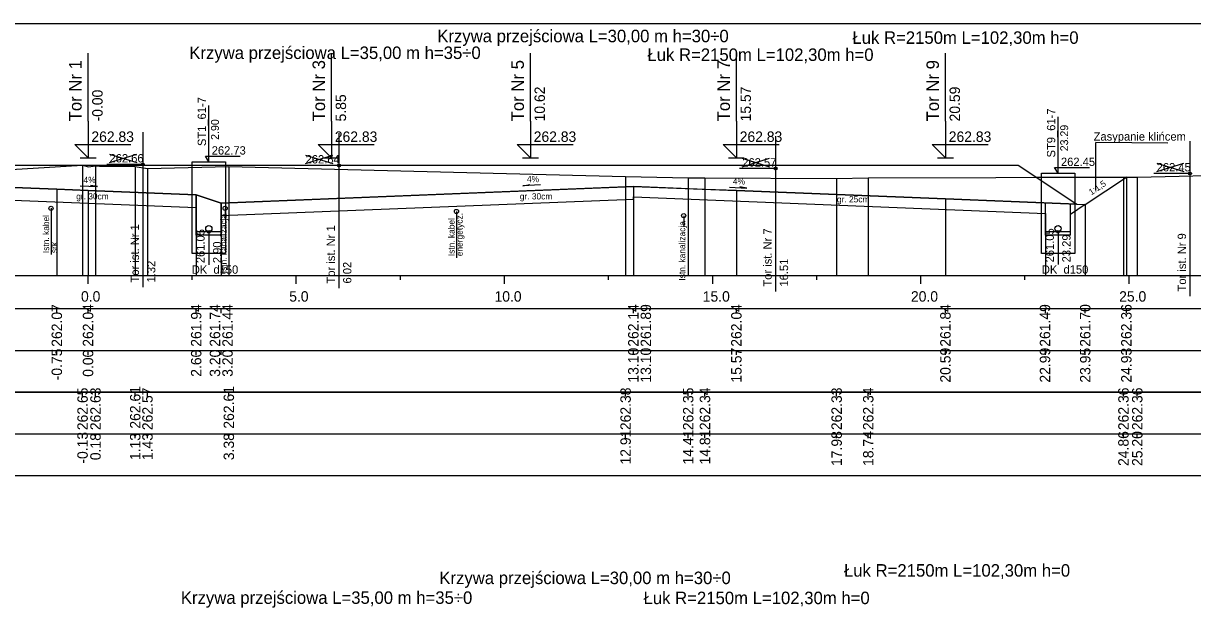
# Model space of a CAD drawing. Extents: x 6516023 to 6560129, y 5513077 to 5529206.
# Drawn here: x 6519218.91 to 6519246.99, y 5514532.54 to 5514546.66 of the extents above; entities that cross this region are included whole.
import ezdxf

# ---------------------------------------------------------------- set-up
doc = ezdxf.new("R2010")
doc.units = 0
for name, color, linetype in [('IR_default', 7, 'Continuous'), ('TOR_PRZEK_P-kable', 7, 'Continuous'), ('TOR_PRZEK_P-komponent', 7, 'Continuous'), ('TOR_PRZEK_P-odwodnienie', 7, 'Continuous'), ('TOR_PRZEK_P-opisy', 7, 'Continuous'), ('TOR_PRZEK_P-tabelka istniejace', 7, 'Continuous'), ('TOR_PRZEK_P-tabelka projektowane', 7, 'Continuous'), ('TOR_PRZEK_P-teren istniejacy', 7, 'Continuous'), ('TOR_PRZEK_P-tory istniejace', 7, 'Continuous'), ('TOR_PRZEK_P-tory projektowane', 7, 'Continuous'), ('TOR_PRZEK_P-uklad odniesienia', 7, 'Continuous'), ('TOR_PRZEK_P-warstwa ochronna I', 7, 'Continuous'), ('TOR_PRZEK_P-warstwa ochronna II', 7, 'Continuous'), ('TOR_RAMKI-ramka+tabelka 1', 7, 'Continuous')]:
    doc.layers.add(name, color=color, linetype=linetype)

msp = doc.modelspace()

# ---------------------------------------------------------------- linework, layer by layer
at = {"layer": 'IR_default'}
msp.add_lwpolyline([(6519218.713, 5514543.254), (6519219.518, 5514543.254), (6519222.213, 5514543.254), (6519222.746, 5514543.254), (6519224.559, 5514543.254), (6519225.365, 5514543.254), (6519228.059, 5514543.254), (6519228.349, 5514543.254), (6519229.335, 5514543.254), (6519230.142, 5514543.254), (6519232.835, 5514543.254), (6519233.154, 5514543.254), (6519234.282, 5514543.254), (6519237.782, 5514543.254), (6519238.135, 5514543.254), (6519239.302, 5514543.254), (6519240.111, 5514543.254), (6519242.801, 5514543.254), (6519243.127, 5514543.037), (6519244.207, 5514542.317), (6519244.409, 5514542.309), (6519245.397, 5514542.968)], dxfattribs=at)
at = {"layer": 'TOR_PRZEK_P-kable'}
for p, q in [((6519219.574, 5514542.22), (6519219.574, 5514541.11)), ((6519223.754, 5514542.218), (6519223.754, 5514541.948)), ((6519229.31, 5514542.145), (6519229.31, 5514541.035)), ((6519234.767, 5514542.042), (6519234.767, 5514541.772))]:
    msp.add_line(p, q, dxfattribs=at)
for centre in [(6519219.574, 5514542.22), (6519223.754, 5514542.218), (6519229.31, 5514542.145), (6519234.767, 5514542.042)]:
    msp.add_circle(centre, 0.05, dxfattribs=at)
at = {"layer": 'TOR_PRZEK_P-komponent'}
msp.add_line((6519245.397, 5514542.968), (6519243.242, 5514542.961), dxfattribs=at)
msp.add_lwpolyline([(6519218.713, 5514543.254), (6519222.213, 5514543.254), (6519224.559, 5514543.254), (6519228.059, 5514543.254), (6519229.335, 5514543.254), (6519232.835, 5514543.254), (6519234.282, 5514543.254), (6519237.782, 5514543.254), (6519239.302, 5514543.254), (6519242.801, 5514543.254), (6519244.207, 5514542.317), (6519241.052, 5514542.444), (6519236.032, 5514542.644), (6519235.282, 5514542.674), (6519233.558, 5514542.743), (6519233.385, 5514542.736), (6519223.661, 5514542.347), (6519223.06, 5514542.542), (6519220.463, 5514542.646), (6519219.713, 5514542.676), (6519218.256, 5514542.734)], dxfattribs=at)
at = {"layer": 'TOR_PRZEK_P-odwodnienie'}
for p, q in [((6519223.363, 5514543.334), (6519223.363, 5514544.684)), ((6519243.757, 5514543.061), (6519243.757, 5514544.411)), ((6519223.28, 5514543.472), (6519224.12, 5514543.472)), ((6519223.363, 5514543.334), (6519223.28, 5514543.472)), ((6519243.674, 5514543.199), (6519244.513, 5514543.199)), ((6519243.757, 5514543.061), (6519243.674, 5514543.199)), ((6519223.063, 5514541.575), (6519223.06, 5514542.542)), ((6519223.663, 5514541.577), (6519223.661, 5514542.347)), ((6519243.457, 5514541.575), (6519243.455, 5514542.347)), ((6519244.057, 5514541.577), (6519244.055, 5514542.323)), ((6519223.663, 5514541.656), (6519223.063, 5514541.656)), ((6519223.663, 5514541.576), (6519223.063, 5514541.576)), ((6519223.363, 5514541.656), (6519223.363, 5514540.864)), ((6519244.057, 5514541.656), (6519243.457, 5514541.656)), ((6519244.057, 5514541.576), (6519243.457, 5514541.576)), ((6519243.757, 5514541.656), (6519243.757, 5514540.874))]:
    msp.add_line(p, q, dxfattribs=at)
for points in [[(6519222.963, 5514541.806), (6519222.963, 5514543.334), (6519223.763, 5514543.334), (6519223.763, 5514541.136), (6519222.963, 5514541.136), (6519222.963, 5514541.806)], [(6519243.357, 5514541.806), (6519243.357, 5514543.061), (6519244.157, 5514543.061), (6519244.157, 5514541.136), (6519243.357, 5514541.136), (6519243.357, 5514541.806)]]:
    msp.add_lwpolyline(points, dxfattribs=at)
for centre, radius in [((6519223.363, 5514541.731), 0.075), ((6519243.757, 5514541.731), 0.075), ((6519223.363, 5514541.656), 0.03), ((6519243.757, 5514541.656), 0.03)]:
    msp.add_circle(centre, radius, dxfattribs=at)
at = {"layer": 'TOR_PRZEK_P-opisy'}
msp.add_line((6519244.664, 5514542.649), (6519244.664, 5514543.796), dxfattribs=at)
for points in [[(6519246.395, 5514543.785), (6519244.664, 5514543.796)], [(6519220.276, 5514542.762), (6519220.694, 5514542.743), (6519220.526, 5514542.771)], [(6519231.326, 5514542.78), (6519230.908, 5514542.761), (6519231.076, 5514542.79)], [(6519235.869, 5514542.726), (6519236.287, 5514542.707), (6519236.119, 5514542.735)]]:
    msp.add_lwpolyline(points, dxfattribs=at)
at = {"layer": 'TOR_PRZEK_P-tabelka istniejace'}
for p, q in [((6519220.331, 5514537.706), (6519220.331, 5514537.806)), ((6519220.642, 5514537.706), (6519220.642, 5514537.806)), ((6519221.596, 5514537.706), (6519221.596, 5514537.806)), ((6519221.89, 5514537.706), (6519221.89, 5514537.806)), ((6519223.844, 5514537.706), (6519223.844, 5514537.806)), ((6519233.372, 5514537.706), (6519233.372, 5514537.806)), ((6519234.875, 5514537.706), (6519234.875, 5514537.806)), ((6519235.278, 5514537.706), (6519235.278, 5514537.806)), ((6519238.44, 5514537.706), (6519238.44, 5514537.806)), ((6519239.199, 5514537.706), (6519239.199, 5514537.806)), ((6519245.327, 5514537.706), (6519245.327, 5514537.806)), ((6519245.659, 5514537.706), (6519245.659, 5514537.806)), ((6519176.663, 5514536.806), (6519260.463, 5514536.806)), ((6519220.331, 5514536.706), (6519220.331, 5514536.806)), ((6519220.642, 5514536.706), (6519220.642, 5514536.806)), ((6519221.596, 5514536.706), (6519221.596, 5514536.806)), ((6519221.89, 5514536.706), (6519221.89, 5514536.806)), ((6519223.844, 5514536.706), (6519223.844, 5514536.806)), ((6519233.372, 5514536.706), (6519233.372, 5514536.806)), ((6519234.875, 5514536.706), (6519234.875, 5514536.806)), ((6519235.278, 5514536.706), (6519235.278, 5514536.806)), ((6519238.44, 5514536.706), (6519238.44, 5514536.806)), ((6519239.199, 5514536.706), (6519239.199, 5514536.806)), ((6519245.327, 5514536.706), (6519245.327, 5514536.806)), ((6519245.659, 5514536.706), (6519245.659, 5514536.806))]:
    msp.add_line(p, q, dxfattribs=at)
for points in [[(6519220.331, 5514543.254), (6519220.331, 5514540.806), (6519220.331, 5514540.676), (6519220.331, 5514540.606)], [(6519220.642, 5514543.238), (6519220.642, 5514540.806), (6519220.642, 5514540.676), (6519220.642, 5514540.606)], [(6519221.596, 5514543.22), (6519221.596, 5514540.806), (6519221.596, 5514540.676), (6519221.596, 5514540.606)], [(6519223.844, 5514543.22), (6519223.844, 5514540.806), (6519223.844, 5514540.676), (6519223.844, 5514540.606)], [(6519221.89, 5514543.175), (6519221.89, 5514540.806), (6519221.89, 5514540.676), (6519221.89, 5514540.606)], [(6519233.372, 5514542.986), (6519233.372, 5514540.806), (6519233.372, 5514540.676), (6519233.372, 5514540.606)], [(6519234.875, 5514542.954), (6519234.875, 5514540.806), (6519234.875, 5514540.676), (6519234.875, 5514540.606)], [(6519235.278, 5514542.948), (6519235.278, 5514540.806), (6519235.278, 5514540.676), (6519235.278, 5514540.606)], [(6519238.44, 5514542.935), (6519238.44, 5514540.806), (6519238.44, 5514540.676), (6519238.44, 5514540.606)], [(6519239.199, 5514542.948), (6519239.199, 5514540.806), (6519239.199, 5514540.676), (6519239.199, 5514540.606)], [(6519245.327, 5514542.967), (6519245.327, 5514540.806), (6519245.327, 5514540.676), (6519245.327, 5514540.606)], [(6519245.659, 5514542.969), (6519245.659, 5514540.806), (6519245.659, 5514540.676), (6519245.659, 5514540.606)]]:
    msp.add_lwpolyline(points, dxfattribs=at)
msp.add_lwpolyline([(6519176.663, 5514537.806), (6519176.663, 5514535.806), (6519260.463, 5514535.806), (6519260.463, 5514537.806)], close=True, dxfattribs=at)
at = {"layer": 'TOR_PRZEK_P-tabelka projektowane'}
for p, q in [((6519219.713, 5514539.706), (6519219.713, 5514539.806)), ((6519220.463, 5514539.706), (6519220.463, 5514539.806)), ((6519223.06, 5514539.706), (6519223.06, 5514539.806)), ((6519223.661, 5514539.706), (6519223.661, 5514539.806)), ((6519223.662, 5514539.706), (6519223.662, 5514539.806)), ((6519233.558, 5514539.706), (6519233.558, 5514539.806)), ((6519233.558, 5514539.706), (6519233.558, 5514539.806)), ((6519236.032, 5514539.706), (6519236.032, 5514539.806)), ((6519241.052, 5514539.706), (6519241.052, 5514539.806)), ((6519243.455, 5514539.706), (6519243.455, 5514539.806)), ((6519244.409, 5514539.706), (6519244.409, 5514539.806)), ((6519245.397, 5514539.706), (6519245.397, 5514539.806)), ((6519176.663, 5514538.806), (6519260.463, 5514538.806)), ((6519219.713, 5514538.706), (6519219.713, 5514538.806)), ((6519220.463, 5514538.706), (6519220.463, 5514538.806)), ((6519223.06, 5514538.706), (6519223.06, 5514538.806)), ((6519223.661, 5514538.706), (6519223.661, 5514538.806)), ((6519223.662, 5514538.706), (6519223.662, 5514538.806)), ((6519233.558, 5514538.706), (6519233.558, 5514538.806)), ((6519233.558, 5514538.706), (6519233.558, 5514538.806)), ((6519236.032, 5514538.706), (6519236.032, 5514538.806)), ((6519241.052, 5514538.706), (6519241.052, 5514538.806)), ((6519243.455, 5514538.706), (6519243.455, 5514538.806)), ((6519244.409, 5514538.706), (6519244.409, 5514538.806)), ((6519245.397, 5514538.706), (6519245.397, 5514538.806))]:
    msp.add_line(p, q, dxfattribs=at)
for points in [[(6519245.397, 5514542.968), (6519245.397, 5514540.806), (6519245.397, 5514540.676), (6519245.397, 5514540.606)], [(6519219.713, 5514542.676), (6519219.713, 5514540.806), (6519219.713, 5514540.676), (6519219.713, 5514540.606)], [(6519220.463, 5514542.646), (6519220.463, 5514540.806), (6519220.463, 5514540.676), (6519220.463, 5514540.606)], [(6519233.558, 5514542.743), (6519233.558, 5514540.806), (6519233.558, 5514540.676), (6519233.558, 5514540.606)], [(6519236.032, 5514542.644), (6519236.032, 5514540.806), (6519236.032, 5514540.676), (6519236.032, 5514540.606)], [(6519223.06, 5514542.542), (6519223.06, 5514540.806), (6519223.06, 5514540.676), (6519223.06, 5514540.606)], [(6519233.558, 5514542.493), (6519233.558, 5514540.806), (6519233.558, 5514540.676), (6519233.558, 5514540.606)], [(6519241.052, 5514542.444), (6519241.052, 5514540.806), (6519241.052, 5514540.676), (6519241.052, 5514540.606)], [(6519223.661, 5514542.347), (6519223.661, 5514540.806), (6519223.661, 5514540.676), (6519223.661, 5514540.606)], [(6519243.455, 5514542.097), (6519243.455, 5514540.806), (6519243.455, 5514540.676), (6519243.455, 5514540.606)], [(6519244.409, 5514542.309), (6519244.409, 5514540.806), (6519244.409, 5514540.676), (6519244.409, 5514540.606)], [(6519223.662, 5514542.047), (6519223.662, 5514540.806), (6519223.662, 5514540.676), (6519223.662, 5514540.606)]]:
    msp.add_lwpolyline(points, dxfattribs=at)
msp.add_lwpolyline([(6519176.663, 5514539.806), (6519176.663, 5514537.806), (6519260.463, 5514537.806), (6519260.463, 5514539.806)], close=True, dxfattribs=at)
at = {"layer": 'TOR_PRZEK_P-teren istniejacy'}
msp.add_lwpolyline([(6519218.62, 5514543.148), (6519220.331, 5514543.254), (6519220.475, 5514543.216), (6519220.642, 5514543.238), (6519220.742, 5514543.235), (6519221.596, 5514543.22), (6519221.89, 5514543.175), (6519223.844, 5514543.22), (6519233.372, 5514542.986), (6519234.875, 5514542.954), (6519235.278, 5514542.948), (6519238.44, 5514542.935), (6519239.199, 5514542.948), (6519245.327, 5514542.967), (6519245.659, 5514542.969), (6519248.338, 5514543.034)], dxfattribs=at)
at = {"layer": 'TOR_PRZEK_P-tory istniejace'}
for p, q in [((6519221.778, 5514544.046), (6519221.778, 5514540.326)), ((6519226.487, 5514544.022), (6519226.487, 5514540.301)), ((6519236.974, 5514543.947), (6519236.974, 5514540.227)), ((6519246.925, 5514543.831), (6519246.925, 5514540.111)), ((6519220.979, 5514543.318), (6519221.631, 5514543.521)), ((6519220.979, 5514543.521), (6519221.631, 5514543.318)), ((6519225.687, 5514543.293), (6519226.339, 5514543.496)), ((6519225.687, 5514543.496), (6519226.339, 5514543.293)), ((6519221.779, 5514543.271), (6519220.913, 5514543.271)), ((6519226.487, 5514543.246), (6519225.622, 5514543.246)), ((6519236.174, 5514543.219), (6519236.826, 5514543.422)), ((6519236.174, 5514543.422), (6519236.826, 5514543.219)), ((6519246.125, 5514543.103), (6519246.777, 5514543.306)), ((6519246.125, 5514543.306), (6519246.777, 5514543.103)), ((6519236.974, 5514543.172), (6519236.108, 5514543.172)), ((6519246.925, 5514543.056), (6519246.059, 5514543.056))]:
    msp.add_line(p, q, dxfattribs=at)
for centre in [(6519221.779, 5514543.271), (6519226.487, 5514543.246), (6519236.974, 5514543.172), (6519246.925, 5514543.056)]:
    msp.add_circle(centre, 0.035, dxfattribs=at)
at = {"layer": 'TOR_PRZEK_P-tory projektowane'}
for p, q in [((6519220.463, 5514544.312), (6519220.463, 5514545.944)), ((6519226.309, 5514544.312), (6519226.309, 5514545.944)), ((6519231.085, 5514544.312), (6519231.085, 5514545.944)), ((6519236.032, 5514544.312), (6519236.032, 5514545.944)), ((6519241.052, 5514544.312), (6519241.052, 5514545.944)), ((6519220.463, 5514544.312), (6519220.463, 5514543.434)), ((6519226.309, 5514544.312), (6519226.309, 5514543.434)), ((6519231.085, 5514544.312), (6519231.085, 5514543.434)), ((6519236.032, 5514544.312), (6519236.032, 5514543.434)), ((6519241.052, 5514544.312), (6519241.052, 5514543.434)), ((6519220.463, 5514543.434), (6519220.144, 5514543.754)), ((6519220.144, 5514543.754), (6519221.488, 5514543.754)), ((6519226.309, 5514543.434), (6519225.99, 5514543.754)), ((6519225.99, 5514543.754), (6519227.334, 5514543.754)), ((6519231.085, 5514543.434), (6519230.766, 5514543.753)), ((6519230.766, 5514543.753), (6519232.11, 5514543.753)), ((6519236.032, 5514543.434), (6519235.713, 5514543.753)), ((6519235.713, 5514543.753), (6519237.057, 5514543.753)), ((6519241.052, 5514543.434), (6519240.732, 5514543.754)), ((6519240.732, 5514543.754), (6519242.077, 5514543.754)), ((6519220.271, 5514543.434), (6519220.655, 5514543.434)), ((6519226.117, 5514543.434), (6519226.5, 5514543.434)), ((6519230.893, 5514543.434), (6519231.277, 5514543.434)), ((6519235.84, 5514543.434), (6519236.223, 5514543.434)), ((6519240.86, 5514543.434), (6519241.243, 5514543.434))]:
    msp.add_line(p, q, dxfattribs=at)
at = {"layer": 'TOR_PRZEK_P-uklad odniesienia'}
for p, q in [((6519180.463, 5514540.606), (6519260.463, 5514540.606)), ((6519220.463, 5514540.406), (6519220.463, 5514540.606)), ((6519222.963, 5514540.506), (6519222.963, 5514540.606)), ((6519225.463, 5514540.406), (6519225.463, 5514540.606)), ((6519227.963, 5514540.506), (6519227.963, 5514540.606)), ((6519230.463, 5514540.406), (6519230.463, 5514540.606)), ((6519232.963, 5514540.506), (6519232.963, 5514540.606)), ((6519235.463, 5514540.406), (6519235.463, 5514540.606)), ((6519237.963, 5514540.506), (6519237.963, 5514540.606)), ((6519240.463, 5514540.406), (6519240.463, 5514540.606)), ((6519242.963, 5514540.506), (6519242.963, 5514540.606)), ((6519245.463, 5514540.406), (6519245.463, 5514540.606))]:
    msp.add_line(p, q, dxfattribs=at)
at = {"layer": 'TOR_PRZEK_P-warstwa ochronna I'}
msp.add_line((6519244.409, 5514542.309), (6519244.055, 5514542.073), dxfattribs=at)
for points in [[(6519202.868, 5514542.247), (6519207.736, 5514542.442), (6519212.741, 5514542.241), (6519213.341, 5514542.237), (6519218.256, 5514542.434), (6519223.061, 5514542.242)], [(6519223.662, 5514542.047), (6519233.558, 5514542.443), (6519233.558, 5514542.493), (6519243.455, 5514542.097)]]:
    msp.add_lwpolyline(points, dxfattribs=at)
at = {"layer": 'TOR_PRZEK_P-warstwa ochronna II'}
msp.add_lwpolyline([(6519200.232, 5514541.764), (6519201.313, 5514542.485), (6519205.313, 5514542.645), (6519206.063, 5514542.675), (6519207.736, 5514542.742), (6519209.413, 5514542.674), (6519210.163, 5514542.644), (6519212.74, 5514542.541), (6519213.34, 5514542.537), (6519215.938, 5514542.641), (6519216.688, 5514542.671), (6519218.256, 5514542.734), (6519219.713, 5514542.676), (6519220.463, 5514542.646), (6519223.06, 5514542.542), (6519223.661, 5514542.347), (6519233.558, 5514542.743), (6519236.032, 5514542.644), (6519241.052, 5514542.444), (6519244.409, 5514542.309), (6519245.397, 5514542.968)], dxfattribs=at)
at = {"layer": 'TOR_RAMKI-ramka+tabelka 1'}
msp.add_lwpolyline([(6519087.013, 5514546.656), (6519334.513, 5514546.656), (6519334.513, 5514518.156), (6519087.013, 5514518.156)], close=True, dxfattribs=at)

# ---------------------------------------------------------------- texts
at = {"layer": 'TOR_PRZEK_P-kable'}
for s, height, p in [('Istn. kanalizacja', 0.14999, (6519223.792, 5514540.661)), ('energetycz.', 0.14999, (6519229.459, 5514541.071)), ('Istn. kabel', 0.14999, (6519219.529, 5514541.146)), ('Istn. kabel', 0.14999, (6519229.265, 5514541.071)), ('Istn. kanalizacja', 0.14999, (6519234.805, 5514540.485)), ('srk', 0.15, (6519219.723, 5514541.146))]:
    msp.add_text(s, height=height, rotation=90.0511, dxfattribs=at).set_placement(p)
at = {"layer": 'TOR_PRZEK_P-odwodnienie'}
for s, height, rotation, p in [('ST1_61-7', 0.2, 90, (6519223.296, 5514543.713)), ('ST9_61-7', 0.2, 90, (6519243.69, 5514543.44)), ('2.90', 0.19, 90, (6519223.606, 5514543.862)), ('23.29', 0.19, 90, (6519243.999, 5514543.588)), ('261.05', 0.2, 90, (6519223.263, 5514540.904)), ('261.05', 0.2, 90, (6519243.657, 5514540.923)), ('23.29', 0.2, 90, (6519244.057, 5514540.923)), ('2.90', 0.2, 90, (6519223.663, 5514540.904)), ('DK_d150', 0.2, 360, (6519222.955, 5514540.65)), ('DK_d150', 0.2, 360, (6519243.368, 5514540.653))]:
    msp.add_text(s, height=height, rotation=rotation, dxfattribs=at).set_placement(p)
for s, p in [('262.73', (6519223.433, 5514543.509)), ('262.45', (6519243.827, 5514543.235))]:
    msp.add_text(s, height=0.2, dxfattribs=at).set_placement(p)
at = {"layer": 'TOR_PRZEK_P-opisy'}
for s, height, rotation, p in [('Zasypanie klińcem', 0.2, 359.9489, (6519244.612, 5514543.845)), ('4%', 0.15, 359.8485, (6519220.355, 5514542.828)), ('4%', 0.15, 0.1515, (6519231.003, 5514542.846)), ('4%', 0.15, 359.8485, (6519235.948, 5514542.792)), ('1:1,5', 0.15, 34.0701, (6519244.557, 5514542.528))]:
    msp.add_text(s, height=height, rotation=rotation, dxfattribs=at).set_placement(p)
at = {"layer": 'TOR_PRZEK_P-tabelka istniejace'}
for s, p in [('262.65', (6519220.456, 5514536.897)), ('262.63', (6519220.767, 5514536.898)), ('262.61', (6519221.721, 5514536.933)), ('262.57', (6519222.015, 5514536.898)), ('262.61', (6519223.969, 5514536.933)), ('262.38', (6519233.497, 5514536.898)), ('262.35', (6519235, 5514536.897)), ('262.34', (6519235.403, 5514536.899)), ('262.33', (6519238.565, 5514536.898)), ('262.34', (6519239.324, 5514536.899)), ('262.36', (6519245.452, 5514536.898)), ('262.36', (6519245.784, 5514536.898)), ('-0.13', (6519220.456, 5514536.094)), ('0.18', (6519220.767, 5514536.177)), ('1.13', (6519221.721, 5514536.178)), ('1.43', (6519222.015, 5514536.178)), ('3.38', (6519223.969, 5514536.177)), ('12.91', (6519233.497, 5514536.073)), ('14.41', (6519235, 5514536.073)), ('14.81', (6519235.403, 5514536.073)), ('17.98', (6519238.565, 5514536.038)), ('18.74', (6519239.324, 5514536.039)), ('24.86', (6519245.452, 5514536.038)), ('25.20', (6519245.784, 5514536.038))]:
    msp.add_text(s, height=0.25, rotation=90, dxfattribs=at).set_placement(p)
at = {"layer": 'TOR_PRZEK_P-tabelka projektowane'}
for s, p in [('262.07', (6519219.838, 5514538.898)), ('262.04', (6519220.588, 5514538.899)), ('261.94', (6519223.185, 5514538.899)), ('261.74', (6519223.636, 5514538.899)), ('261.44', (6519223.937, 5514538.899)), ('262.14', (6519233.683, 5514538.899)), ('261.89', (6519233.983, 5514538.898)), ('262.04', (6519236.157, 5514538.899)), ('261.84', (6519241.177, 5514538.899)), ('261.49', (6519243.569, 5514538.898)), ('261.70', (6519244.534, 5514538.898)), ('262.36', (6519245.522, 5514538.898)), ('-0.75', (6519219.838, 5514538.093)), ('0.00', (6519220.588, 5514538.178)), ('2.60', (6519223.185, 5514538.178)), ('3.20', (6519223.636, 5514538.178)), ('3.20', (6519223.937, 5514538.178)), ('13.10', (6519233.683, 5514538.038)), ('13.10', (6519233.983, 5514538.038)), ('15.57', (6519236.157, 5514538.038)), ('20.59', (6519241.177, 5514538.038)), ('22.99', (6519243.569, 5514538.038)), ('23.95', (6519244.534, 5514538.037)), ('24.93', (6519245.522, 5514538.038))]:
    msp.add_text(s, height=0.25, rotation=90, dxfattribs=at).set_placement(p)
at = {"layer": 'TOR_PRZEK_P-tory istniejace'}
for s, p in [('262.66', (6519220.979, 5514543.321)), ('262.64', (6519225.687, 5514543.296)), ('262.57', (6519236.174, 5514543.222)), ('262.45', (6519246.125, 5514543.106))]:
    msp.add_text(s, height=0.2, dxfattribs=at).set_placement(p)
for s, rotation, p in [('Tor ist. Nr 1', 90.0511, (6519221.685, 5514540.441)), ('Tor ist. Nr 1', 90.0511, (6519226.394, 5514540.416)), ('Tor ist. Nr 7', 90.0511, (6519236.88, 5514540.342)), ('Tor ist. Nr 9', 90.0511, (6519246.831, 5514540.225)), ('1.32', 90, (6519222.079, 5514540.441)), ('16.51', 90, (6519237.274, 5514540.342)), ('6.02', 90, (6519226.787, 5514540.416))]:
    msp.add_text(s, height=0.2, rotation=rotation, dxfattribs=at).set_placement(p)
at = {"layer": 'TOR_PRZEK_P-tory projektowane'}
for s, height, rotation, p in [('Krzywa przejściowa L=30,00 m h=30÷0', 0.3, 360, (6519228.849, 5514546.204)), ('Łuk R=2150m L=102,30m h=0', 0.3, 360, (6519238.819, 5514546.166)), ('Krzywa przejściowa L=35,00 m h=35÷0', 0.3, 360, (6519222.894, 5514545.802)), ('Łuk R=2150m L=102,30m h=0', 0.3, 360, (6519233.896, 5514545.756)), ('Tor Nr 1', 0.3, 90, (6519220.308, 5514544.306)), ('Tor Nr 3', 0.3, 90, (6519226.154, 5514544.306)), ('Tor Nr 5', 0.3, 90, (6519230.93, 5514544.306)), ('Tor Nr 7', 0.3, 90, (6519235.877, 5514544.306)), ('Tor Nr 9', 0.3, 90, (6519240.897, 5514544.306)), ('-0.00', 0.25, 90, (6519220.813, 5514544.304)), ('5.85', 0.25, 90, (6519226.659, 5514544.304)), ('10.62', 0.25, 90, (6519231.435, 5514544.304)), ('15.57', 0.25, 90, (6519236.382, 5514544.304)), ('20.59', 0.25, 90, (6519241.402, 5514544.304)), ('Łuk R=2150m L=102,30m h=0', 0.3, 360, (6519238.616, 5514533.383)), ('Krzywa przejściowa L=30,00 m h=30÷0', 0.3, 360, (6519228.899, 5514533.204)), ('Krzywa przejściowa L=35,00 m h=35÷0', 0.3, 360, (6519222.692, 5514532.73)), ('Łuk R=2150m L=102,30m h=0', 0.3, 360, (6519233.803, 5514532.723))]:
    msp.add_text(s, height=height, rotation=rotation, dxfattribs=at).set_placement(p)
for p in [(6519220.543, 5514543.814), (6519226.389, 5514543.814), (6519231.165, 5514543.814), (6519236.112, 5514543.814), (6519241.132, 5514543.814)]:
    msp.add_text('262.83', height=0.25, dxfattribs=at).set_placement(p)
at = {"layer": 'TOR_PRZEK_P-uklad odniesienia'}
for s, p in [('0.0', (6519220.294, 5514539.981)), ('5.0', (6519225.294, 5514539.981)), ('10.0', (6519230.224, 5514539.981)), ('15.0', (6519235.224, 5514539.981)), ('20.0', (6519240.224, 5514539.981)), ('25.0', (6519245.224, 5514539.981))]:
    msp.add_text(s, height=0.25, dxfattribs=at).set_placement(p)
at = {"layer": 'TOR_PRZEK_P-warstwa ochronna I'}
for s, p in [('gr. 30cm', (6519220.179, 5514542.433)), ('gr. 30cm', (6519230.831, 5514542.433)), ('gr. 25cm', (6519238.448, 5514542.362))]:
    msp.add_text(s, height=0.15, dxfattribs=at).set_placement(p)

doc.saveas('drawing.dxf')
